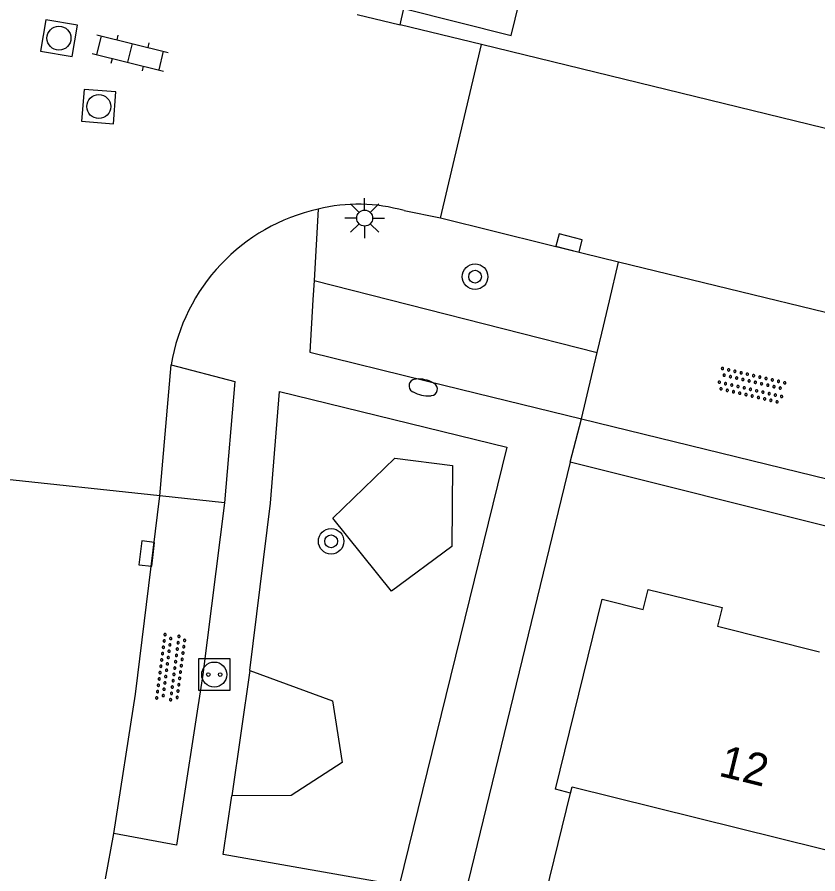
# Model space of a CAD drawing. Extents: x 125000 to 129004, y 397500 to 399008.
# Drawn here: x 126985.35 to 127010.41, y 398115.69 to 398142.51 of the extents above; entities that cross this region are included whole.
import ezdxf

# ---------------------------------------------------------------- set-up
doc = ezdxf.new("R2010")
doc.units = 0
for name, color, linetype in [('gg-anno-huisnummerreeks BGT', 7, 'Continuous'), ('gg-bbg-bijgebouw', 7, 'Continuous'), ('gg-bbg-hoofdgebouw', 7, 'Continuous'), ('gg-bbg-tussenscheiding', 7, 'Continuous'), ('gg-knt-verharding', 7, 'Continuous'), ('gt-grn-groengrens', 7, 'Continuous'), ('gt-grn-weggrens', 7, 'Continuous'), ('gt-symb-boom', 7, 'Continuous'), ('gt-symb-brandkraan', 7, 'Continuous'), ('gt-symb-klinker verharding', 7, 'Continuous'), ('gt-symb-kolk', 7, 'Continuous'), ('gt-symb-laadpunt elektrisch vervoer', 7, 'Continuous'), ('gt-symb-lichtmast', 7, 'Continuous'), ('gt-symb-overige verharding', 7, 'Continuous'), ('gt-symb-rioolschacht', 7, 'Continuous')]:
    doc.layers.add(name, color=color, linetype=linetype)

# ---------------------------------------------------------------- blocks, each defined once
blk = doc.blocks.new('gt0-KOLK')
at = {"layer": 'gt-symb-kolk'}
blk.add_lwpolyline([(0, 0), (0.375, 0), (0.375, 0.4), (-0.375, 0.4), (-0.375, 0), (0, 0)], dxfattribs=at)
blk = doc.blocks.new('gt0-LMAST')
at = {"layer": 'gt-symb-lichtmast'}
for p, q in [((-0.005, 0.246), (-0.005, 0.621)), ((-0.182, 0.173), (-0.447, 0.438)), ((0.172, 0.173), (0.437, 0.438)), ((-0.255, -0.004), (-0.63, -0.004)), ((-0.182, -0.181), (-0.447, -0.446)), ((-0.005, -0.254), (-0.005, -0.629)), ((0.437, -0.446), (0.172, -0.181)), ((0.245, -0.004), (0.62, -0.004))]:
    blk.add_line(p, q, dxfattribs=at)
blk.add_circle((-0.005, -0.004), 0.25, dxfattribs=at)
blk = doc.blocks.new('gt0-BR')
at = {"layer": 'gt-symb-brandkraan'}
for centre, radius, start, end in [((-0.244, 0), 0.206, 107.5669, 252.4331), ((0.599, -2.664), 3, 106.892, 107.5669), ((0, -0.691), 0.938, 73.108, 106.892), ((-0.599, -2.664), 3, 72.4331, 73.108), ((0.244, 0), 0.206, 287.567, 72.4331), ((0.599, 2.664), 3, 252.4331, 253.108), ((0, 0.691), 0.938, 253.108, 286.8921), ((-0.599, 2.664), 3, 286.8921, 287.567)]:
    blk.add_arc(centre, radius, start, end, dxfattribs=at)
blk = doc.blocks.new('gt0-BOOM')
at = {"layer": 'gt-symb-boom'}
for radius in [0.4, 0.2]:
    blk.add_circle((0, 0), radius, dxfattribs=at)
blk = doc.blocks.new('gt0-RS')
at = {"layer": 'gt-symb-rioolschacht'}
blk.add_lwpolyline([(-0.5, -0.5), (0.5, -0.5), (0.5, 0.5), (-0.5, 0.5)], close=True, dxfattribs=at)
blk.add_circle((0, 0), 0.375, dxfattribs=at)
blk = doc.blocks.new('gt0-KL1')
at = {"layer": 'gt-symb-klinker verharding'}
for p, q in [((-1.15, 0.3), (1.15, 0.3)), ((-1, -0.3), (-1, 0.3)), ((-0.5, 0.3), (-0.5, 0.45)), ((0, -0.3), (0, 0.3)), ((0.5, 0.3), (0.5, 0.45)), ((1, -0.3), (1, 0.3)), ((-1.15, -0.3), (1.15, -0.3)), ((-0.5, -0.45), (-0.5, -0.3)), ((0.5, -0.45), (0.5, -0.3))]:
    blk.add_line(p, q, dxfattribs=at)
blk = doc.blocks.new('gt0-OVH')
at = {"layer": 'gt-symb-overige verharding'}
for points in [[(-0.972, 0.298), (-0.967, 0.308), (-0.965, 0.319), (-0.966, 0.33), (-0.971, 0.34), (-0.978, 0.348), (-0.988, 0.353), (-0.999, 0.355), (-1.01, 0.354), (-1.02, 0.349), (-1.028, 0.342), (-1.033, 0.332), (-1.035, 0.321), (-1.034, 0.31), (-1.029, 0.3), (-1.022, 0.292), (-1.012, 0.287), (-1.001, 0.285), (-0.99, 0.286), (-0.98, 0.291)], [(-0.772, 0.298), (-0.767, 0.308), (-0.765, 0.319), (-0.766, 0.33), (-0.771, 0.34), (-0.778, 0.348), (-0.788, 0.353), (-0.799, 0.355), (-0.81, 0.354), (-0.82, 0.349), (-0.828, 0.342), (-0.833, 0.332), (-0.835, 0.321), (-0.834, 0.31), (-0.829, 0.3), (-0.822, 0.292), (-0.812, 0.287), (-0.801, 0.285), (-0.79, 0.286), (-0.78, 0.291)], [(-0.572, 0.298), (-0.567, 0.308), (-0.565, 0.319), (-0.566, 0.33), (-0.571, 0.34), (-0.578, 0.348), (-0.588, 0.353), (-0.599, 0.355), (-0.61, 0.354), (-0.62, 0.349), (-0.628, 0.342), (-0.633, 0.332), (-0.635, 0.321), (-0.634, 0.31), (-0.629, 0.3), (-0.622, 0.292), (-0.612, 0.287), (-0.601, 0.285), (-0.59, 0.286), (-0.58, 0.291)], [(-0.372, 0.298), (-0.367, 0.308), (-0.365, 0.319), (-0.366, 0.33), (-0.371, 0.34), (-0.378, 0.348), (-0.388, 0.353), (-0.399, 0.355), (-0.41, 0.354), (-0.42, 0.349), (-0.428, 0.342), (-0.433, 0.332), (-0.435, 0.321), (-0.434, 0.31), (-0.429, 0.3), (-0.422, 0.292), (-0.412, 0.287), (-0.401, 0.285), (-0.39, 0.286), (-0.38, 0.291)], [(-0.172, 0.298), (-0.167, 0.308), (-0.165, 0.319), (-0.166, 0.33), (-0.171, 0.34), (-0.178, 0.348), (-0.188, 0.353), (-0.199, 0.355), (-0.21, 0.354), (-0.22, 0.349), (-0.228, 0.342), (-0.233, 0.332), (-0.235, 0.321), (-0.234, 0.31), (-0.229, 0.3), (-0.222, 0.292), (-0.212, 0.287), (-0.201, 0.285), (-0.19, 0.286), (-0.18, 0.291)], [(0.028, 0.298), (0.033, 0.308), (0.035, 0.319), (0.034, 0.33), (0.029, 0.34), (0.022, 0.348), (0.012, 0.353), (0.001, 0.355), (-0.01, 0.354), (-0.02, 0.349), (-0.028, 0.342), (-0.033, 0.332), (-0.035, 0.321), (-0.034, 0.31), (-0.029, 0.3), (-0.022, 0.292), (-0.012, 0.287), (-0.001, 0.285), (0.01, 0.286), (0.02, 0.291)], [(0.228, 0.298), (0.233, 0.308), (0.235, 0.319), (0.234, 0.33), (0.229, 0.34), (0.222, 0.348), (0.212, 0.353), (0.201, 0.355), (0.19, 0.354), (0.18, 0.349), (0.172, 0.342), (0.167, 0.332), (0.165, 0.321), (0.166, 0.31), (0.171, 0.3), (0.178, 0.292), (0.188, 0.287), (0.199, 0.285), (0.21, 0.286), (0.22, 0.291)], [(0.428, 0.298), (0.433, 0.308), (0.435, 0.319), (0.434, 0.33), (0.429, 0.34), (0.422, 0.348), (0.412, 0.353), (0.401, 0.355), (0.39, 0.354), (0.38, 0.349), (0.372, 0.342), (0.367, 0.332), (0.365, 0.321), (0.366, 0.31), (0.371, 0.3), (0.378, 0.292), (0.388, 0.287), (0.399, 0.285), (0.41, 0.286), (0.42, 0.291)], [(0.628, 0.298), (0.633, 0.308), (0.635, 0.319), (0.634, 0.33), (0.629, 0.34), (0.622, 0.348), (0.612, 0.353), (0.601, 0.355), (0.59, 0.354), (0.58, 0.349), (0.572, 0.342), (0.567, 0.332), (0.565, 0.321), (0.566, 0.31), (0.571, 0.3), (0.578, 0.292), (0.588, 0.287), (0.599, 0.285), (0.61, 0.286), (0.62, 0.291)], [(0.828, 0.298), (0.833, 0.308), (0.835, 0.319), (0.834, 0.33), (0.829, 0.34), (0.822, 0.348), (0.812, 0.353), (0.801, 0.355), (0.79, 0.354), (0.78, 0.349), (0.772, 0.342), (0.767, 0.332), (0.765, 0.321), (0.766, 0.31), (0.771, 0.3), (0.778, 0.292), (0.788, 0.287), (0.799, 0.285), (0.81, 0.286), (0.82, 0.291)], [(1.028, 0.298), (1.033, 0.308), (1.035, 0.319), (1.034, 0.33), (1.029, 0.34), (1.022, 0.348), (1.012, 0.353), (1.001, 0.355), (0.99, 0.354), (0.98, 0.349), (0.972, 0.342), (0.967, 0.332), (0.965, 0.321), (0.966, 0.31), (0.971, 0.3), (0.978, 0.292), (0.988, 0.287), (0.999, 0.285), (1.01, 0.286), (1.02, 0.291)], [(-0.872, 0.106), (-0.867, 0.116), (-0.865, 0.126), (-0.866, 0.137), (-0.871, 0.147), (-0.878, 0.156), (-0.888, 0.161), (-0.899, 0.163), (-0.91, 0.162), (-0.92, 0.157), (-0.928, 0.15), (-0.933, 0.14), (-0.935, 0.129), (-0.934, 0.118), (-0.929, 0.108), (-0.922, 0.1), (-0.912, 0.095), (-0.901, 0.092), (-0.89, 0.094), (-0.88, 0.098)], [(-0.672, 0.106), (-0.667, 0.116), (-0.665, 0.126), (-0.666, 0.137), (-0.671, 0.147), (-0.678, 0.156), (-0.688, 0.161), (-0.699, 0.163), (-0.71, 0.162), (-0.72, 0.157), (-0.728, 0.15), (-0.733, 0.14), (-0.735, 0.129), (-0.734, 0.118), (-0.729, 0.108), (-0.722, 0.1), (-0.712, 0.095), (-0.701, 0.092), (-0.69, 0.094), (-0.68, 0.098)], [(-0.472, 0.106), (-0.467, 0.116), (-0.465, 0.126), (-0.466, 0.137), (-0.471, 0.147), (-0.478, 0.156), (-0.488, 0.161), (-0.499, 0.163), (-0.51, 0.162), (-0.52, 0.157), (-0.528, 0.15), (-0.533, 0.14), (-0.535, 0.129), (-0.534, 0.118), (-0.529, 0.108), (-0.522, 0.1), (-0.512, 0.095), (-0.501, 0.092), (-0.49, 0.094), (-0.48, 0.098)], [(-0.272, 0.106), (-0.267, 0.116), (-0.265, 0.126), (-0.266, 0.137), (-0.271, 0.147), (-0.278, 0.156), (-0.288, 0.161), (-0.299, 0.163), (-0.31, 0.162), (-0.32, 0.157), (-0.328, 0.15), (-0.333, 0.14), (-0.335, 0.129), (-0.334, 0.118), (-0.329, 0.108), (-0.322, 0.1), (-0.312, 0.095), (-0.301, 0.092), (-0.29, 0.094), (-0.28, 0.098)], [(-0.072, 0.106), (-0.067, 0.116), (-0.065, 0.126), (-0.066, 0.137), (-0.071, 0.147), (-0.078, 0.156), (-0.088, 0.161), (-0.099, 0.163), (-0.11, 0.162), (-0.12, 0.157), (-0.128, 0.15), (-0.133, 0.14), (-0.135, 0.129), (-0.134, 0.118), (-0.129, 0.108), (-0.122, 0.1), (-0.112, 0.095), (-0.101, 0.092), (-0.09, 0.094), (-0.08, 0.098)], [(0.128, 0.106), (0.133, 0.116), (0.135, 0.126), (0.134, 0.137), (0.129, 0.147), (0.122, 0.156), (0.112, 0.161), (0.101, 0.163), (0.09, 0.162), (0.08, 0.157), (0.072, 0.15), (0.067, 0.14), (0.065, 0.129), (0.066, 0.118), (0.071, 0.108), (0.078, 0.1), (0.088, 0.095), (0.099, 0.092), (0.11, 0.094), (0.12, 0.098)], [(0.328, 0.106), (0.333, 0.116), (0.335, 0.126), (0.334, 0.137), (0.329, 0.147), (0.322, 0.156), (0.312, 0.161), (0.301, 0.163), (0.29, 0.162), (0.28, 0.157), (0.272, 0.15), (0.267, 0.14), (0.265, 0.129), (0.266, 0.118), (0.271, 0.108), (0.278, 0.1), (0.288, 0.095), (0.299, 0.092), (0.31, 0.094), (0.32, 0.098)], [(0.528, 0.106), (0.533, 0.116), (0.535, 0.126), (0.534, 0.137), (0.529, 0.147), (0.522, 0.156), (0.512, 0.161), (0.501, 0.163), (0.49, 0.162), (0.48, 0.157), (0.472, 0.15), (0.467, 0.14), (0.465, 0.129), (0.466, 0.118), (0.471, 0.108), (0.478, 0.1), (0.488, 0.095), (0.499, 0.092), (0.51, 0.094), (0.52, 0.098)], [(0.728, 0.106), (0.733, 0.116), (0.735, 0.126), (0.734, 0.137), (0.729, 0.147), (0.722, 0.156), (0.712, 0.161), (0.701, 0.163), (0.69, 0.162), (0.68, 0.157), (0.672, 0.15), (0.667, 0.14), (0.665, 0.129), (0.666, 0.118), (0.671, 0.108), (0.678, 0.1), (0.688, 0.095), (0.699, 0.092), (0.71, 0.094), (0.72, 0.098)], [(0.928, 0.106), (0.933, 0.116), (0.935, 0.126), (0.934, 0.137), (0.929, 0.147), (0.922, 0.156), (0.912, 0.161), (0.901, 0.163), (0.89, 0.162), (0.88, 0.157), (0.872, 0.15), (0.867, 0.14), (0.865, 0.129), (0.866, 0.118), (0.871, 0.108), (0.878, 0.1), (0.888, 0.095), (0.899, 0.092), (0.91, 0.094), (0.92, 0.098)], [(-0.972, -0.142), (-0.967, -0.132), (-0.965, -0.121), (-0.966, -0.11), (-0.971, -0.1), (-0.978, -0.092), (-0.988, -0.087), (-0.999, -0.085), (-1.01, -0.086), (-1.02, -0.091), (-1.028, -0.098), (-1.033, -0.108), (-1.035, -0.119), (-1.034, -0.13), (-1.029, -0.14), (-1.022, -0.148), (-1.012, -0.153), (-1.001, -0.155), (-0.99, -0.154), (-0.98, -0.149)], [(-0.772, -0.142), (-0.767, -0.132), (-0.765, -0.121), (-0.766, -0.11), (-0.771, -0.1), (-0.778, -0.092), (-0.788, -0.087), (-0.799, -0.085), (-0.81, -0.086), (-0.82, -0.091), (-0.828, -0.098), (-0.833, -0.108), (-0.835, -0.119), (-0.834, -0.13), (-0.829, -0.14), (-0.822, -0.148), (-0.812, -0.153), (-0.801, -0.155), (-0.79, -0.154), (-0.78, -0.149)], [(-0.572, -0.142), (-0.567, -0.132), (-0.565, -0.121), (-0.566, -0.11), (-0.571, -0.1), (-0.578, -0.092), (-0.588, -0.087), (-0.599, -0.085), (-0.61, -0.086), (-0.62, -0.091), (-0.628, -0.098), (-0.633, -0.108), (-0.635, -0.119), (-0.634, -0.13), (-0.629, -0.14), (-0.622, -0.148), (-0.612, -0.153), (-0.601, -0.155), (-0.59, -0.154), (-0.58, -0.149)], [(-0.372, -0.142), (-0.367, -0.132), (-0.365, -0.121), (-0.366, -0.11), (-0.371, -0.1), (-0.378, -0.092), (-0.388, -0.087), (-0.399, -0.085), (-0.41, -0.086), (-0.42, -0.091), (-0.428, -0.098), (-0.433, -0.108), (-0.435, -0.119), (-0.434, -0.13), (-0.429, -0.14), (-0.422, -0.148), (-0.412, -0.153), (-0.401, -0.155), (-0.39, -0.154), (-0.38, -0.149)], [(-0.172, -0.142), (-0.167, -0.132), (-0.165, -0.121), (-0.166, -0.11), (-0.171, -0.1), (-0.178, -0.092), (-0.188, -0.087), (-0.199, -0.085), (-0.21, -0.086), (-0.22, -0.091), (-0.228, -0.098), (-0.233, -0.108), (-0.235, -0.119), (-0.234, -0.13), (-0.229, -0.14), (-0.222, -0.148), (-0.212, -0.153), (-0.201, -0.155), (-0.19, -0.154), (-0.18, -0.149)], [(0.028, -0.142), (0.033, -0.132), (0.035, -0.121), (0.034, -0.11), (0.029, -0.1), (0.022, -0.092), (0.012, -0.087), (0.001, -0.085), (-0.01, -0.086), (-0.02, -0.091), (-0.028, -0.098), (-0.033, -0.108), (-0.035, -0.119), (-0.034, -0.13), (-0.029, -0.14), (-0.022, -0.148), (-0.012, -0.153), (-0.001, -0.155), (0.01, -0.154), (0.02, -0.149)], [(0.228, -0.142), (0.233, -0.132), (0.235, -0.121), (0.234, -0.11), (0.229, -0.1), (0.222, -0.092), (0.212, -0.087), (0.201, -0.085), (0.19, -0.086), (0.18, -0.091), (0.172, -0.098), (0.167, -0.108), (0.165, -0.119), (0.166, -0.13), (0.171, -0.14), (0.178, -0.148), (0.188, -0.153), (0.199, -0.155), (0.21, -0.154), (0.22, -0.149)], [(0.428, -0.142), (0.433, -0.132), (0.435, -0.121), (0.434, -0.11), (0.429, -0.1), (0.422, -0.092), (0.412, -0.087), (0.401, -0.085), (0.39, -0.086), (0.38, -0.091), (0.372, -0.098), (0.367, -0.108), (0.365, -0.119), (0.366, -0.13), (0.371, -0.14), (0.378, -0.148), (0.388, -0.153), (0.399, -0.155), (0.41, -0.154), (0.42, -0.149)], [(0.628, -0.142), (0.633, -0.132), (0.635, -0.121), (0.634, -0.11), (0.629, -0.1), (0.622, -0.092), (0.612, -0.087), (0.601, -0.085), (0.59, -0.086), (0.58, -0.091), (0.572, -0.098), (0.567, -0.108), (0.565, -0.119), (0.566, -0.13), (0.571, -0.14), (0.578, -0.148), (0.588, -0.153), (0.599, -0.155), (0.61, -0.154), (0.62, -0.149)], [(0.828, -0.142), (0.833, -0.132), (0.835, -0.121), (0.834, -0.11), (0.829, -0.1), (0.822, -0.092), (0.812, -0.087), (0.801, -0.085), (0.79, -0.086), (0.78, -0.091), (0.772, -0.098), (0.767, -0.108), (0.765, -0.119), (0.766, -0.13), (0.771, -0.14), (0.778, -0.148), (0.788, -0.153), (0.799, -0.155), (0.81, -0.154), (0.82, -0.149)], [(1.028, -0.142), (1.033, -0.132), (1.035, -0.121), (1.034, -0.11), (1.029, -0.1), (1.022, -0.092), (1.012, -0.087), (1.001, -0.085), (0.99, -0.086), (0.98, -0.091), (0.972, -0.098), (0.967, -0.108), (0.965, -0.119), (0.966, -0.13), (0.971, -0.14), (0.978, -0.148), (0.988, -0.153), (0.999, -0.155), (1.01, -0.154), (1.02, -0.149)], [(-0.872, -0.334), (-0.867, -0.324), (-0.865, -0.314), (-0.866, -0.303), (-0.871, -0.293), (-0.878, -0.284), (-0.888, -0.279), (-0.899, -0.277), (-0.91, -0.278), (-0.92, -0.283), (-0.928, -0.29), (-0.933, -0.3), (-0.935, -0.311), (-0.934, -0.322), (-0.929, -0.332), (-0.922, -0.34), (-0.912, -0.345), (-0.901, -0.348), (-0.89, -0.346), (-0.88, -0.342)], [(-0.672, -0.334), (-0.667, -0.324), (-0.665, -0.314), (-0.666, -0.303), (-0.671, -0.293), (-0.678, -0.284), (-0.688, -0.279), (-0.699, -0.277), (-0.71, -0.278), (-0.72, -0.283), (-0.728, -0.29), (-0.733, -0.3), (-0.735, -0.311), (-0.734, -0.322), (-0.729, -0.332), (-0.722, -0.34), (-0.712, -0.345), (-0.701, -0.348), (-0.69, -0.346), (-0.68, -0.342)], [(-0.472, -0.334), (-0.467, -0.324), (-0.465, -0.314), (-0.466, -0.303), (-0.471, -0.293), (-0.478, -0.284), (-0.488, -0.279), (-0.499, -0.277), (-0.51, -0.278), (-0.52, -0.283), (-0.528, -0.29), (-0.533, -0.3), (-0.535, -0.311), (-0.534, -0.322), (-0.529, -0.332), (-0.522, -0.34), (-0.512, -0.345), (-0.501, -0.348), (-0.49, -0.346), (-0.48, -0.342)], [(-0.272, -0.334), (-0.267, -0.324), (-0.265, -0.314), (-0.266, -0.303), (-0.271, -0.293), (-0.278, -0.284), (-0.288, -0.279), (-0.299, -0.277), (-0.31, -0.278), (-0.32, -0.283), (-0.328, -0.29), (-0.333, -0.3), (-0.335, -0.311), (-0.334, -0.322), (-0.329, -0.332), (-0.322, -0.34), (-0.312, -0.345), (-0.301, -0.348), (-0.29, -0.346), (-0.28, -0.342)], [(-0.072, -0.334), (-0.067, -0.324), (-0.065, -0.314), (-0.066, -0.303), (-0.071, -0.293), (-0.078, -0.284), (-0.088, -0.279), (-0.099, -0.277), (-0.11, -0.278), (-0.12, -0.283), (-0.128, -0.29), (-0.133, -0.3), (-0.135, -0.311), (-0.134, -0.322), (-0.129, -0.332), (-0.122, -0.34), (-0.112, -0.345), (-0.101, -0.348), (-0.09, -0.346), (-0.08, -0.342)], [(0.128, -0.334), (0.133, -0.324), (0.135, -0.314), (0.134, -0.303), (0.129, -0.293), (0.122, -0.284), (0.112, -0.279), (0.101, -0.277), (0.09, -0.278), (0.08, -0.283), (0.072, -0.29), (0.067, -0.3), (0.065, -0.311), (0.066, -0.322), (0.071, -0.332), (0.078, -0.34), (0.088, -0.345), (0.099, -0.348), (0.11, -0.346), (0.12, -0.342)], [(0.328, -0.334), (0.333, -0.324), (0.335, -0.314), (0.334, -0.303), (0.329, -0.293), (0.322, -0.284), (0.312, -0.279), (0.301, -0.277), (0.29, -0.278), (0.28, -0.283), (0.272, -0.29), (0.267, -0.3), (0.265, -0.311), (0.266, -0.322), (0.271, -0.332), (0.278, -0.34), (0.288, -0.345), (0.299, -0.348), (0.31, -0.346), (0.32, -0.342)], [(0.528, -0.334), (0.533, -0.324), (0.535, -0.314), (0.534, -0.303), (0.529, -0.293), (0.522, -0.284), (0.512, -0.279), (0.501, -0.277), (0.49, -0.278), (0.48, -0.283), (0.472, -0.29), (0.467, -0.3), (0.465, -0.311), (0.466, -0.322), (0.471, -0.332), (0.478, -0.34), (0.488, -0.345), (0.499, -0.348), (0.51, -0.346), (0.52, -0.342)], [(0.728, -0.334), (0.733, -0.324), (0.735, -0.314), (0.734, -0.303), (0.729, -0.293), (0.722, -0.284), (0.712, -0.279), (0.701, -0.277), (0.69, -0.278), (0.68, -0.283), (0.672, -0.29), (0.667, -0.3), (0.665, -0.311), (0.666, -0.322), (0.671, -0.332), (0.678, -0.34), (0.688, -0.345), (0.699, -0.348), (0.71, -0.346), (0.72, -0.342)], [(0.928, -0.334), (0.933, -0.324), (0.935, -0.314), (0.934, -0.303), (0.929, -0.293), (0.922, -0.284), (0.912, -0.279), (0.901, -0.277), (0.89, -0.278), (0.88, -0.283), (0.872, -0.29), (0.867, -0.3), (0.865, -0.311), (0.866, -0.322), (0.871, -0.332), (0.878, -0.34), (0.888, -0.345), (0.899, -0.348), (0.91, -0.346), (0.92, -0.342)]]:
    blk.add_lwpolyline(points, close=True, dxfattribs=at)
blk = doc.blocks.new('gt0-LEV')
at = {"layer": 'gt-symb-laadpunt elektrisch vervoer'}
blk.add_lwpolyline([(-0.486, 0.501), (0.486, 0.501), (0.486, -0.499), (-0.486, -0.499)], close=True, dxfattribs=at)
for centre, radius in [((0, 0), 0.393), ((-0.186, 0), 0.0566), ((0.186, 0), 0.0566)]:
    blk.add_circle(centre, radius, dxfattribs=at)

msp = doc.modelspace()

# ---------------------------------------------------------------- linework, layer by layer
at = {"layer": 'gg-bbg-bijgebouw'}
msp.add_lwpolyline([(126997.456, 398142.777), (127000.814, 398141.938), (127001.971, 398146.678)], dxfattribs=at)
at = {"layer": 'gg-bbg-hoofdgebouw'}
msp.add_line((127001.429, 398113.135), (127002.667, 398118.216), dxfattribs=at)
for points in [[(127003.663, 398124.287), (127004.944, 398123.97), (127005.098, 398124.593), (127007.415, 398124.027), (127007.273, 398123.445), (127010.46, 398122.646)], [(127002.667, 398118.216), (127002.195, 398118.348), (127003.663, 398124.287)]]:
    msp.add_lwpolyline(points, dxfattribs=at)
at = {"layer": 'gg-bbg-tussenscheiding'}
msp.add_lwpolyline([(127002.667, 398118.216), (127002.716, 398118.419), (127013.109, 398115.845), (127013.159, 398116.048)], dxfattribs=at)
at = {"layer": 'gg-knt-verharding'}
for p, q in [((126997.342, 398142.272), (126997.456, 398142.777)), ((126995.995, 398142.598), (126997.342, 398142.272)), ((126999.885, 398141.651), (126997.342, 398142.272)), ((126998.599, 398136.218), (126999.885, 398141.651)), ((127038.452, 398132.234), (126999.885, 398141.651)), ((126994.776, 398136.502), (126994.644, 398134.269)), ((126998.599, 398136.218), (126997.463, 398136.453)), ((127001.956, 398135.385), (126998.599, 398136.218)), ((127004.168, 398134.836), (127001.956, 398135.385)), ((127003.886, 398133.634), (127004.168, 398134.836)), ((127013.871, 398132.477), (127004.168, 398134.836)), ((126994.644, 398134.269), (126994.608, 398133.666)), ((127003.648, 398132.62), (127003.886, 398133.634)), ((127003.505, 398132.01), (127003.648, 398132.62)), ((127003.017, 398129.935), (127003.505, 398132.01)), ((126989.822, 398127.527), (126990.177, 398131.629)), ((126998.154, 398131.127), (126999.728, 398130.741)), ((126999.728, 398130.741), (127003.017, 398129.935)), ((127002.659, 398128.583), (126989.515, 398074.63)), ((127011.389, 398126.393), (127002.659, 398128.583)), ((126989.822, 398127.527), (126984.358, 398128.104)), ((126991.843, 398127.307), (126989.822, 398127.527)), ((126992.636, 398122.058), (126992.067, 398118.14)), ((126988.122, 398115.542), (126988.376, 398116.961))]:
    msp.add_line(p, q, dxfattribs=at)
for points in [[(126994.608, 398133.666), (126994.511, 398132.02), (126998.154, 398131.127)], [(127003.017, 398129.935), (127012.694, 398127.571), (127013.871, 398132.477)], [(126990.177, 398131.629), (126992.168, 398131.107), (126991.843, 398127.307)], [(126992.636, 398122.058), (126993.28, 398127.294), (126993.566, 398130.788), (127000.678, 398129.045), (126997.308, 398115.334), (126991.796, 398116.301), (126992.067, 398118.14)], [(126988.376, 398116.961), (126989.052, 398121.318), (126989.822, 398127.527)], [(126991.843, 398127.307), (126991.164, 398121.939), (126990.337, 398116.589), (126988.376, 398116.961)]]:
    msp.add_lwpolyline(points, dxfattribs=at)
for centre, radius, start, end in [((126996.028, 398131.452), 5.203, 73.9878, 103.9227), ((126996.059, 398130.684), 5.957, 102.4365, 170.8774)]:
    msp.add_arc(centre, radius, start, end, dxfattribs=at)
at = {"layer": 'gt-grn-groengrens'}
msp.add_line((126994.644, 398134.269), (127003.505, 398132.01), dxfattribs=at)
for points in [[(126997.173, 398128.706), (126998.977, 398128.476), (126998.959, 398125.937), (126997.071, 398124.546), (126995.229, 398126.828), (126997.173, 398128.706)], [(126992.636, 398122.058), (126995.226, 398121.108), (126995.528, 398119.175), (126993.929, 398118.149), (126992.067, 398118.14)]]:
    msp.add_lwpolyline(points, dxfattribs=at)
at = {"layer": 'gt-grn-weggrens'}
msp.add_line((127002.659, 398128.583), (127003.017, 398129.935), dxfattribs=at)

# ---------------------------------------------------------------- block references
at = {"layer": 'gt-symb-boom'}
for p in [(126999.683, 398134.387), (126995.179, 398126.104)]:
    msp.add_blockref('gt0-BOOM', p, dxfattribs=at)
at = {"layer": 'gt-symb-brandkraan', "rotation": -12.49379654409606}
msp.add_blockref('gt0-BR', (126998.059, 398130.921), dxfattribs=at)
at = {"layer": 'gt-symb-klinker verharding', "rotation": -13.827795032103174}
msp.add_blockref('gt0-KL1', (126988.893, 398141.39), dxfattribs=at)
at = {"layer": 'gt-symb-kolk'}
for p, rotation in [((127002.576, 398135.245), -14.402239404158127), ((126989.607, 398125.694), 83.32740681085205)]:
    msp.add_blockref('gt0-KOLK', p, dxfattribs=dict(at, rotation=rotation))
at = {"layer": 'gt-symb-laadpunt elektrisch vervoer'}
msp.add_blockref('gt0-LEV', (126991.521, 398121.932), dxfattribs=at)
at = {"layer": 'gt-symb-lichtmast'}
msp.add_blockref('gt0-LMAST', (126996.233, 398136.224), dxfattribs=at)
at = {"layer": 'gt-symb-overige verharding'}
for p, rotation in [((127008.327, 398130.977), -12.938810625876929), ((126990.168, 398122.151), 82.53402593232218)]:
    msp.add_blockref('gt0-OVH', p, dxfattribs=dict(at, rotation=rotation))
at = {"layer": 'gt-symb-rioolschacht'}
for p, rotation in [((126986.662, 398141.853), 80.58013286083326), ((126987.907, 398139.711), 85.42736587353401)]:
    msp.add_blockref('gt0-RS', p, dxfattribs=dict(at, rotation=rotation))

# ---------------------------------------------------------------- texts
at = {"layer": 'gg-anno-huisnummerreeks BGT'}
msp.add_text('12', height=1, rotation=346.2, dxfattribs=at).set_placement((127007.271, 398118.771))

doc.saveas('drawing.dxf')
